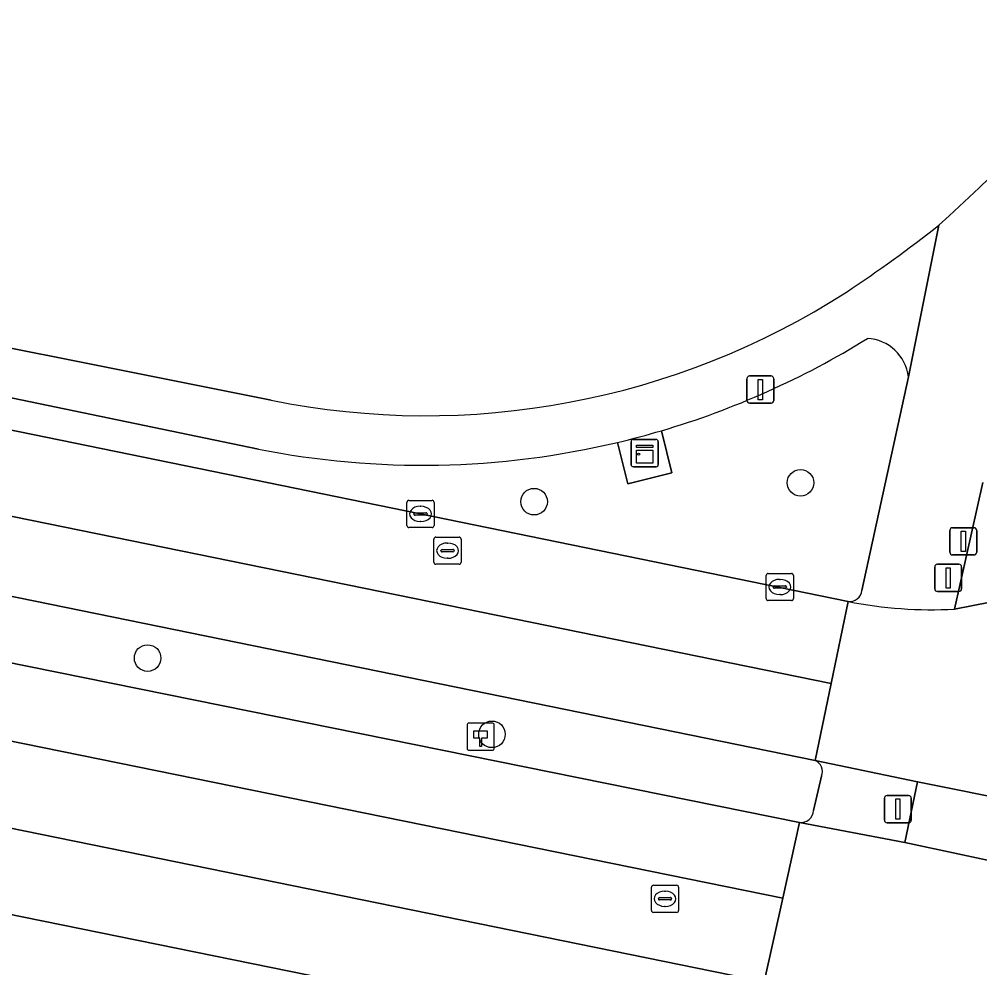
# Model space of a CAD drawing. Extents: x 157692 to 159674, y 381452 to 383291.
# Drawn here: x 158465.57 to 158500.93, y 382113.23 to 382148.13 of the extents above; entities that cross this region are included whole.
import ezdxf

# ---------------------------------------------------------------- set-up
doc = ezdxf.new("R2010")
doc.units = 0
for name, color, linetype in [('IMGEO_Berm_groen', 7, 'Continuous'), ('IMGEO_Boom', 7, 'Continuous'), ('IMGEO_Drukknoppaal', 7, 'Continuous'), ('IMGEO_Erf', 7, 'Continuous'), ('IMGEO_Fietspad_gesloten', 7, 'Continuous'), ('IMGEO_Hectometerpaal', 7, 'Continuous'), ('IMGEO_Kast', 7, 'Continuous'), ('IMGEO_Kolk', 7, 'Continuous'), ('IMGEO_Lichtmast', 7, 'Continuous'), ('IMGEO_Rijbaan_regionaal_gesloten', 7, 'Continuous'), ('IMGEO_Rioolput', 7, 'Continuous'), ('IMGEO_Verkeersregelinstallatiepaal', 7, 'Continuous'), ('IMGEO_Voetpad_open', 7, 'Continuous')]:
    doc.layers.add(name, color=color, linetype=linetype)

msp = doc.modelspace()

# ---------------------------------------------------------------- linework, layer by layer
at = {"layer": 'IMGEO_Berm_groen'}
for points in [[(158494.863, 382120.858), (158403.45, 382139.53)], [(158474.378, 382132.315), (158458.537, 382135.598), (158458.934, 382134.316), (158496.08, 382126.707)], [(158496.588, 382127.117), (158498.304, 382134.971)], [(158415.49, 382134.641), (158421.885, 382133.229), (158438.59, 382129.851), (158494.288, 382118.578)], [(158489.207, 382132.991), (158489.596, 382131.443), (158487.972, 382131.042), (158487.597, 382132.563)], [(158494.811, 382119.017), (158495.104, 382120.284)]]:
    msp.add_lwpolyline(points, dxfattribs=at)
for centre, radius, start, end in [((158480.43, 382162.764), 31.04, 286.4252, 301.8051), ((158496.701, 382134.772), 1.616, 7.0806, 86.8693), ((158480.419, 382162.761), 31.039, 258.778, 283.3716), ((158496.13, 382127.164), 0.46, 263.7062, 354.1068), ((158494.688, 382120.447), 0.447, 338.5783, 66.9729), ((158494.342, 382119.045), 0.47, 263.4414, 356.578)]:
    msp.add_arc(centre, radius, start, end, dxfattribs=at)
at = {"layer": 'IMGEO_Boom'}
for centre in [(158494.327, 382131.075), (158484.523, 382130.381), (158470.301, 382124.627), (158482.973, 382121.821)]:
    msp.add_circle(centre, 0.489, dxfattribs=at)
at = {"layer": 'IMGEO_Drukknoppaal'}
for p, q in [((158499.825, 382128.523), (158499.825, 382129.323)), ((158499.825, 382129.323), (158499.825, 382128.523)), ((158499.925, 382129.423), (158500.715, 382129.423)), ((158500.715, 382129.423), (158499.925, 382129.423)), ((158500.815, 382129.323), (158500.815, 382128.523)), ((158500.815, 382128.523), (158500.815, 382129.323)), ((158500.715, 382128.423), (158499.925, 382128.423)), ((158499.925, 382128.423), (158500.715, 382128.423))]:
    msp.add_line(p, q, dxfattribs=at)
msp.add_lwpolyline([(158500.245, 382129.298), (158500.395, 382129.298), (158500.395, 382128.548), (158500.245, 382128.548), (158500.245, 382129.298)], dxfattribs=at)
for centre, start, end in [((158499.925, 382129.323), 90, 180), ((158499.925, 382129.323), 90, 180), ((158500.715, 382129.323), 0, 90), ((158500.715, 382129.323), 360, 90), ((158499.925, 382128.523), 180, 270), ((158499.925, 382128.523), 180, 270), ((158500.715, 382128.523), 270, 0), ((158500.715, 382128.523), 270, 0)]:
    msp.add_arc(centre, 0.1, start, end, dxfattribs=at)
at = {"layer": 'IMGEO_Erf'}
msp.add_lwpolyline([(158458.013, 382137.476), (158474.845, 382134.113)], dxfattribs=at)
for centre, radius, start, end in [((158459.249, 382185.395), 60.203, 311.86075, 327.21256), ((158468.345, 382179.91), 50.144, 303.4937, 308.3007), ((158480.527, 382162.198), 28.654, 258.5629, 302.7247)]:
    msp.add_arc(centre, radius, start, end, dxfattribs=at)
at = {"layer": 'IMGEO_Fietspad_gesloten'}
for points in [[(158501.038, 382131.092), (158499.997, 382126.428), (158504.499, 382127.313)], [(158502.481, 382119.305), (158498.63, 382120.078), (158498.166, 382117.835), (158502.064, 382117.001)]]:
    msp.add_lwpolyline(points, dxfattribs=at)
at = {"layer": 'IMGEO_Hectometerpaal'}
for p, q in [((158482.973, 382122.233), (158482.132, 382122.233)), ((158482.973, 382122.233), (158482.132, 382122.233)), ((158482.057, 382122.149), (158482.057, 382121.308)), ((158482.057, 382122.149), (158482.057, 382121.308)), ((158483.057, 382121.317), (158483.057, 382122.158)), ((158483.057, 382121.317), (158483.057, 382122.158)), ((158482.141, 382121.233), (158482.982, 382121.233)), ((158482.141, 382121.233), (158482.982, 382121.233))]:
    msp.add_line(p, q, dxfattribs=at)
msp.add_lwpolyline([(158482.582, 382121.377), (158482.522, 382121.377), (158482.522, 382121.682), (158482.302, 382121.682), (158482.302, 382121.951), (158482.802, 382121.951), (158482.802, 382121.682), (158482.582, 382121.682), (158482.582, 382121.377)], dxfattribs=at)
for centre, start, end in [((158482.135, 382122.155), 92.4484, 184.2845), ((158482.135, 382122.155), 92.4484, 184.2845), ((158482.979, 382122.155), 2.4484, 94.2845), ((158482.979, 382122.155), 2.4484, 94.2845), ((158482.135, 382121.311), 182.4484, 274.2845), ((158482.135, 382121.311), 182.4484, 274.2845), ((158482.979, 382121.311), 272.4484, 4.2845), ((158482.979, 382121.311), 272.4484, 4.2845)]:
    msp.add_arc(centre, 0.0779, start, end, dxfattribs=at)
at = {"layer": 'IMGEO_Kast'}
for p, q in [((158488.093, 382131.742), (158488.093, 382132.583)), ((158488.093, 382132.583), (158488.093, 382131.742)), ((158488.168, 382132.667), (158489.009, 382132.667)), ((158489.009, 382132.667), (158488.168, 382132.667)), ((158489.093, 382132.592), (158489.093, 382131.751)), ((158489.093, 382131.751), (158489.093, 382132.592)), ((158489.018, 382131.667), (158488.177, 382131.667)), ((158488.177, 382131.667), (158489.018, 382131.667))]:
    msp.add_line(p, q, dxfattribs=at)
for points in [[(158488.288, 382132.457), (158488.888, 382132.457), (158488.888, 382132.372), (158488.288, 382132.372), (158488.288, 382132.457)], [(158488.288, 382132.282), (158488.888, 382132.282), (158488.888, 382131.793), (158488.288, 382131.793), (158488.288, 382132.282)]]:
    msp.add_lwpolyline(points, dxfattribs=at)
msp.add_circle((158488.372, 382132.131), 0.0377, dxfattribs=at)
for centre, start, end in [((158488.171, 382132.589), 92.4484, 184.2845), ((158488.171, 382132.589), 92.4484, 184.2845), ((158489.015, 382132.589), 2.4484, 94.2845), ((158489.015, 382132.589), 2.4484, 94.2845), ((158488.171, 382131.745), 182.4484, 274.2845), ((158488.171, 382131.745), 182.4484, 274.2845), ((158489.015, 382131.745), 272.4484, 4.2845), ((158489.015, 382131.745), 272.4484, 4.2845)]:
    msp.add_arc(centre, 0.0779, start, end, dxfattribs=at)
at = {"layer": 'IMGEO_Kolk'}
for p, q in [((158479.844, 382129.504), (158479.844, 382130.356)), ((158479.919, 382130.43), (158480.771, 382130.43)), ((158480.845, 382130.356), (158480.845, 382129.504)), ((158480.146, 382129.973), (158480.544, 382129.973)), ((158480.332, 382130.21), (158480.357, 382130.21)), ((158480.103, 382129.924), (158480.103, 382129.936)), ((158480.541, 382129.887), (158480.143, 382129.887)), ((158480.355, 382129.65), (158480.33, 382129.65)), ((158480.587, 382129.936), (158480.587, 382129.924)), ((158480.771, 382129.43), (158479.919, 382129.43)), ((158493.067, 382126.815), (158493.067, 382127.667)), ((158493.142, 382127.741), (158493.994, 382127.741)), ((158493.555, 382127.521), (158493.58, 382127.521)), ((158494.068, 382127.667), (158494.068, 382126.815)), ((158493.326, 382127.235), (158493.326, 382127.247)), ((158493.764, 382127.198), (158493.366, 382127.198)), ((158493.369, 382127.284), (158493.767, 382127.284)), ((158493.81, 382127.247), (158493.81, 382127.235)), ((158493.578, 382126.961), (158493.553, 382126.961)), ((158493.994, 382126.741), (158493.142, 382126.741))]:
    msp.add_line(p, q, dxfattribs=at)
for points in [[(158479.844, 382129.504), (158479.844, 382130.356)], [(158479.919, 382130.43), (158480.771, 382130.43)], [(158480.845, 382130.356), (158480.845, 382129.504)], [(158480.771, 382129.43), (158479.919, 382129.43)], [(158493.067, 382126.815), (158493.067, 382127.667)], [(158493.142, 382127.741), (158493.994, 382127.741)], [(158494.068, 382127.667), (158494.068, 382126.815)], [(158493.994, 382126.741), (158493.142, 382126.741)]]:
    msp.add_lwpolyline(points, dxfattribs=at)
for centre, radius, start, end in [((158479.921, 382130.354), 0.0765, 91.552, 178.448), ((158479.921, 382130.354), 0.0765, 91.552, 178.448), ((158480.769, 382130.354), 0.0765, 1.552, 88.448), ((158480.769, 382130.354), 0.0765, 1.552, 88.448), ((158480.143, 382129.933), 0.0403, 85.8775, 175.7526), ((158480.548, 382129.935), 0.0386, 1.7309, 96.639), ((158480.14, 382129.923), 0.0366, 178.938, 274.7102), ((158480.544, 382129.93), 0.043, 264.8664, 352.4533), ((158479.921, 382129.506), 0.0765, 181.552, 268.448), ((158479.921, 382129.506), 0.0765, 181.552, 268.448), ((158480.769, 382129.506), 0.0765, 271.552, 358.448), ((158480.769, 382129.506), 0.0765, 271.552, 358.448), ((158493.144, 382127.665), 0.0765, 91.552, 178.448), ((158493.144, 382127.665), 0.0765, 91.552, 178.448), ((158493.992, 382127.665), 0.0765, 1.552, 88.448), ((158493.992, 382127.665), 0.0765, 1.552, 88.448), ((158493.366, 382127.244), 0.0403, 85.8775, 175.7526), ((158493.363, 382127.234), 0.0366, 178.938, 274.7102), ((158493.767, 382127.241), 0.043, 264.8664, 352.4533), ((158493.771, 382127.246), 0.0386, 1.7309, 96.639), ((158493.144, 382126.817), 0.0765, 181.552, 268.448), ((158493.144, 382126.817), 0.0765, 181.552, 268.448), ((158493.992, 382126.817), 0.0765, 271.552, 358.448), ((158493.992, 382126.817), 0.0765, 271.552, 358.448)]:
    msp.add_arc(centre, radius, start, end, dxfattribs=at)
for centre, major_axis, ratio, start_param, end_param in [((158480.331, 382129.93), (-0.387, 0.002), 0.722429, 4.712389, 7.853982), ((158480.356, 382129.93), (-0.39, 0.002), 0.717154, 1.570796, 4.712389), ((158493.554, 382127.241), (-0.387, 0.002), 0.722429, 4.712389, 7.853982), ((158493.579, 382127.241), (-0.39, 0.002), 0.717154, 1.570796, 4.712389)]:
    msp.add_ellipse(centre, major_axis=major_axis, ratio=ratio, start_param=start_param, end_param=end_param, dxfattribs=at)
at = {"layer": 'IMGEO_Lichtmast'}
for p, q in [((158492.455, 382135.006), (158493.245, 382135.006)), ((158493.245, 382135.006), (158492.455, 382135.006)), ((158492.355, 382134.106), (158492.355, 382134.906)), ((158492.355, 382134.906), (158492.355, 382134.106)), ((158493.345, 382134.906), (158493.345, 382134.106)), ((158493.345, 382134.106), (158493.345, 382134.906)), ((158493.245, 382134.006), (158492.455, 382134.006)), ((158492.455, 382134.006), (158493.245, 382134.006))]:
    msp.add_line(p, q, dxfattribs=at)
msp.add_lwpolyline([(158492.775, 382134.881), (158492.925, 382134.881), (158492.925, 382134.131), (158492.775, 382134.131), (158492.775, 382134.881)], dxfattribs=at)
for centre, start, end in [((158492.455, 382134.906), 90, 180), ((158492.455, 382134.906), 90, 180), ((158493.245, 382134.906), 0, 90), ((158493.245, 382134.906), 360, 90), ((158492.455, 382134.106), 180, 270), ((158492.455, 382134.106), 180, 270), ((158493.245, 382134.106), 270, 0), ((158493.245, 382134.106), 270, 0)]:
    msp.add_arc(centre, 0.1, start, end, dxfattribs=at)
at = {"layer": 'IMGEO_Rijbaan_regionaal_gesloten'}
for points in [[(158357.221, 382143.564), (158352.288, 382144.578), (158344.713, 382146.125), (158340.949, 382146.89), (158338.533, 382147.375), (158336.056, 382144.815), (158342.459, 382143.505), (158399.506, 382131.779), (158492.993, 382112.71), (158493.673, 382115.792), (158432.909, 382128.16), (158418.987, 382131.007), (158391.171, 382136.694), (158390.605, 382136.81), (158386.686, 382137.51), (158371.964, 382140.573)], [(158342.459, 382143.505), (158336.056, 382144.815), (158333.614, 382142.258), (158339.99, 382140.943), (158345.487, 382139.811), (158346.937, 382139.54), (158358.314, 382137.179), (158385.572, 382131.651), (158389.479, 382130.608), (158492.324, 382109.681), (158492.993, 382112.71), (158399.506, 382131.779)]]:
    msp.add_lwpolyline(points, close=True, dxfattribs=at)
for points in [[(158372.362, 382145.076), (158374.541, 382144.834), (158382.438, 382143.582), (158391.658, 382141.923), (158403.45, 382139.53), (158494.863, 382120.858), (158495.454, 382123.689), (158448.183, 382133.33), (158392.408, 382144.693), (158388.681, 382145.418), (158387.42, 382145.655), (158383.343, 382146.352), (158380.951, 382146.761)], [(158409.702, 382135.36), (158390.605, 382136.81), (158391.171, 382136.694), (158418.987, 382131.007), (158432.909, 382128.16), (158493.673, 382115.792), (158494.288, 382118.578), (158438.59, 382129.851), (158421.885, 382133.229)], [(158448.183, 382133.33), (158495.454, 382123.689), (158496.08, 382126.707), (158458.934, 382134.316)], [(158412.732, 382122.922), (158425.894, 382120.243), (158491.699, 382106.851), (158492.324, 382109.681), (158389.479, 382130.608)], [(158504.499, 382127.313), (158499.997, 382126.428)], [(158496.08, 382126.707), (158495.454, 382123.689), (158494.863, 382120.858), (158498.63, 382120.078), (158502.481, 382119.305), (158505.02, 382118.792)], [(158504.537, 382116.523), (158502.064, 382117.001), (158498.166, 382117.835), (158494.288, 382118.578), (158493.673, 382115.792), (158492.993, 382112.71), (158492.324, 382109.681), (158491.699, 382106.851), (158495.56, 382106.047), (158499.559, 382105.048)]]:
    msp.add_lwpolyline(points, dxfattribs=at)
msp.add_arc((158499.14, 382142.038), 15.633, 258.7106, 273.141, dxfattribs=at)
at = {"layer": 'IMGEO_Rioolput'}
for p, q in [((158480.838, 382128.152), (158480.838, 382129.004)), ((158480.913, 382129.078), (158481.765, 382129.078)), ((158481.839, 382129.004), (158481.839, 382128.152)), ((158481.097, 382128.572), (158481.097, 382128.584)), ((158481.14, 382128.621), (158481.538, 382128.621)), ((158481.326, 382128.858), (158481.351, 382128.858)), ((158481.581, 382128.584), (158481.581, 382128.572)), ((158481.535, 382128.535), (158481.137, 382128.535)), ((158481.349, 382128.298), (158481.324, 382128.298)), ((158481.765, 382128.078), (158480.913, 382128.078)), ((158488.841, 382115.344), (158488.841, 382116.196)), ((158488.916, 382116.27), (158489.768, 382116.27)), ((158489.842, 382116.196), (158489.842, 382115.344)), ((158489.329, 382116.05), (158489.354, 382116.05)), ((158489.1, 382115.764), (158489.1, 382115.776)), ((158489.538, 382115.727), (158489.14, 382115.727)), ((158489.143, 382115.813), (158489.541, 382115.813)), ((158489.352, 382115.49), (158489.327, 382115.49)), ((158489.584, 382115.776), (158489.584, 382115.764)), ((158489.768, 382115.27), (158488.916, 382115.27))]:
    msp.add_line(p, q, dxfattribs=at)
for points in [[(158480.838, 382128.152), (158480.838, 382129.004)], [(158480.913, 382129.078), (158481.765, 382129.078)], [(158481.839, 382129.004), (158481.839, 382128.152)], [(158481.765, 382128.078), (158480.913, 382128.078)], [(158488.841, 382115.344), (158488.841, 382116.196)], [(158488.916, 382116.27), (158489.768, 382116.27)], [(158489.842, 382116.196), (158489.842, 382115.344)], [(158489.768, 382115.27), (158488.916, 382115.27)]]:
    msp.add_lwpolyline(points, dxfattribs=at)
for centre, radius, start, end in [((158480.915, 382129.002), 0.0765, 91.552, 178.448), ((158480.915, 382129.002), 0.0765, 91.552, 178.448), ((158481.763, 382129.002), 0.0765, 1.552, 88.448), ((158481.763, 382129.002), 0.0765, 1.552, 88.448), ((158481.137, 382128.581), 0.0403, 85.8775, 175.7526), ((158481.134, 382128.571), 0.0366, 178.938, 274.7102), ((158481.538, 382128.578), 0.043, 264.8664, 352.4533), ((158481.542, 382128.583), 0.0386, 1.7309, 96.639), ((158480.915, 382128.154), 0.0765, 181.552, 268.448), ((158480.915, 382128.154), 0.0765, 181.552, 268.448), ((158481.763, 382128.154), 0.0765, 271.552, 358.448), ((158481.763, 382128.154), 0.0765, 271.552, 358.448), ((158488.918, 382116.194), 0.0765, 91.552, 178.448), ((158488.918, 382116.194), 0.0765, 91.552, 178.448), ((158489.766, 382116.194), 0.0765, 1.552, 88.448), ((158489.766, 382116.194), 0.0765, 1.552, 88.448), ((158489.14, 382115.773), 0.0403, 85.8775, 175.7526), ((158489.137, 382115.763), 0.0366, 178.938, 274.7102), ((158489.541, 382115.77), 0.043, 264.8664, 352.4533), ((158489.545, 382115.775), 0.0386, 1.7309, 96.639), ((158488.918, 382115.346), 0.0765, 181.552, 268.448), ((158488.918, 382115.346), 0.0765, 181.552, 268.448), ((158489.766, 382115.346), 0.0765, 271.552, 358.448), ((158489.766, 382115.346), 0.0765, 271.552, 358.448)]:
    msp.add_arc(centre, radius, start, end, dxfattribs=at)
for centre, major_axis, ratio, start_param, end_param in [((158481.325, 382128.578), (-0.387, 0.002), 0.722429, 4.712389, 7.853982), ((158481.35, 382128.578), (-0.39, 0.002), 0.717154, 1.570796, 4.712389), ((158489.328, 382115.77), (-0.387, 0.002), 0.722429, 4.712389, 7.853982), ((158489.353, 382115.77), (-0.39, 0.002), 0.717154, 1.570796, 4.712389)]:
    msp.add_ellipse(centre, major_axis=major_axis, ratio=ratio, start_param=start_param, end_param=end_param, dxfattribs=at)
at = {"layer": 'IMGEO_Verkeersregelinstallatiepaal'}
for p, q in [((158499.267, 382127.176), (158499.267, 382127.976)), ((158499.267, 382127.976), (158499.267, 382127.176)), ((158499.367, 382128.076), (158500.157, 382128.076)), ((158500.157, 382128.076), (158499.367, 382128.076)), ((158500.257, 382127.976), (158500.257, 382127.176)), ((158500.257, 382127.176), (158500.257, 382127.976)), ((158500.157, 382127.076), (158499.367, 382127.076)), ((158499.367, 382127.076), (158500.157, 382127.076)), ((158497.416, 382118.668), (158497.416, 382119.468)), ((158497.416, 382119.468), (158497.416, 382118.668)), ((158497.516, 382119.568), (158498.306, 382119.568)), ((158498.306, 382119.568), (158497.516, 382119.568)), ((158498.406, 382119.468), (158498.406, 382118.668)), ((158498.406, 382118.668), (158498.406, 382119.468)), ((158498.306, 382118.568), (158497.516, 382118.568)), ((158497.516, 382118.568), (158498.306, 382118.568))]:
    msp.add_line(p, q, dxfattribs=at)
for points in [[(158499.687, 382127.951), (158499.837, 382127.951), (158499.837, 382127.201), (158499.687, 382127.201), (158499.687, 382127.951)], [(158497.836, 382119.443), (158497.986, 382119.443), (158497.986, 382118.693), (158497.836, 382118.693), (158497.836, 382119.443)]]:
    msp.add_lwpolyline(points, dxfattribs=at)
for centre, start, end in [((158499.367, 382127.976), 90, 180), ((158499.367, 382127.976), 90, 180), ((158500.157, 382127.976), 0, 90), ((158500.157, 382127.976), 360, 90), ((158499.367, 382127.176), 180, 270), ((158499.367, 382127.176), 180, 270), ((158500.157, 382127.176), 270, 0), ((158500.157, 382127.176), 270, 0), ((158497.516, 382119.468), 90, 180), ((158497.516, 382119.468), 90, 180), ((158498.306, 382119.468), 0, 90), ((158498.306, 382119.468), 360, 90), ((158497.516, 382118.668), 180, 270), ((158497.516, 382118.668), 180, 270), ((158498.306, 382118.668), 270, 0), ((158498.306, 382118.668), 270, 0)]:
    msp.add_arc(centre, 0.1, start, end, dxfattribs=at)
at = {"layer": 'IMGEO_Voetpad_open'}
for points in [[(158499.424, 382140.558), (158498.304, 382134.971), (158496.588, 382127.117)], [(158498.304, 382134.971), (158499.424, 382140.558)], [(158474.845, 382134.113), (158458.013, 382137.476), (158458.537, 382135.598), (158474.378, 382132.315)], [(158487.597, 382132.563), (158487.972, 382131.042), (158489.596, 382131.443), (158489.207, 382132.991)], [(158499.997, 382126.428), (158501.038, 382131.092)], [(158494.288, 382118.578), (158498.166, 382117.835), (158498.63, 382120.078), (158494.863, 382120.858)], [(158495.104, 382120.284), (158494.811, 382119.017)]]:
    msp.add_lwpolyline(points, dxfattribs=at)
for centre, radius, start, end in [((158459.249, 382185.395), 60.203, 311.86075, 327.21256), ((158468.345, 382179.91), 50.144, 303.4937, 308.3007), ((158480.527, 382162.198), 28.654, 258.5629, 302.7247), ((158480.43, 382162.764), 31.04, 286.4252, 301.8051), ((158496.701, 382134.772), 1.616, 7.0806, 86.8693), ((158480.586, 382162.177), 30.432, 283.3187, 286.4555), ((158480.586, 382162.177), 30.432, 283.3187, 286.4555), ((158480.419, 382162.761), 31.039, 258.778, 283.3716), ((158496.13, 382127.164), 0.46, 263.7062, 354.1068), ((158499.14, 382142.038), 15.633, 258.7106, 273.141), ((158494.688, 382120.447), 0.447, 338.5783, 66.9729), ((158494.342, 382119.045), 0.47, 263.4414, 356.578)]:
    msp.add_arc(centre, radius, start, end, dxfattribs=at)

doc.saveas('drawing.dxf')
